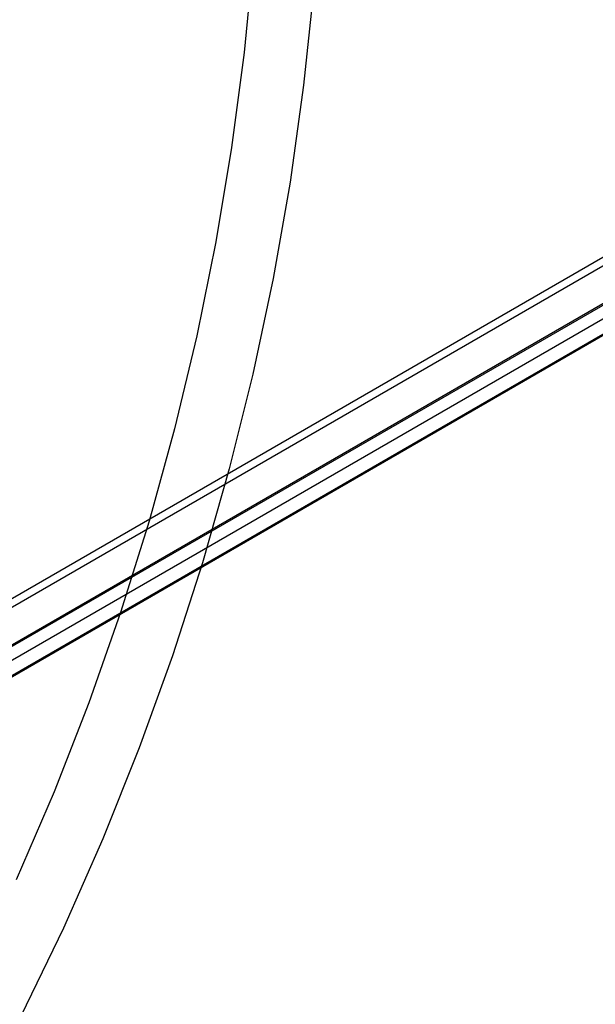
# Model space of a CAD drawing. Header units: millimetres. Extents: x 6239 to 7218, y -13987 to -13139.
# Tile 258 of 296: x 6803 to 6820, y -13495 to -13466. Entities that reach past the tile are written whole.
import ezdxf

# ---------------------------------------------------------------- set-up
doc = ezdxf.new("R2010")
doc.units = ezdxf.units.MM
doc.layers.add('color', color=7, linetype='Continuous')

msp = doc.modelspace()

# ---------------------------------------------------------------- linework, layer by layer
at = {"color": 7, "true_color": 0xffffff}
for p, q in [((6784.1, -13493.7, 82.524), (7217.104, -13243.705, 82.524)), ((6784.1, -13493.7, 82.524), (7217.104, -13243.705, 82.524)), ((6784.213, -13493.894, 82.55), (7217.217, -13243.9, 82.55)), ((7217.704, -13244.743, 81.775), (6784.7, -13494.738, 81.775)), ((7217.704, -13244.743, 81.775), (6784.7, -13494.738, 81.775)), ((7217.723, -13244.776, 77.165), (6784.719, -13494.771, 77.165)), ((7217.723, -13244.776, 77.165), (6784.719, -13494.771, 77.165)), ((7217.901, -13245.084, 80.07), (6784.897, -13495.079, 80.07)), ((7218.097, -13245.425, 78.365), (6785.094, -13495.42, 78.365)), ((7218.097, -13245.425, 78.365), (6785.094, -13495.42, 78.365)), ((6785.107, -13495.442, 78.14), (7218.11, -13245.447, 78.14))]:
    msp.add_line(p, q, dxfattribs=at)
at = {"layer": 'color', "color": 254, "true_color": 0xcad1ee}
for p, q in [((6810.176, -13463.799, 17.309), (6809.905, -13466.619, 17.309)), ((6811.972, -13464.709, 18.688), (6811.669, -13467.587, 18.688)), ((6809.905, -13466.619, 17.309), (6809.536, -13469.428, 17.309)), ((6811.669, -13467.587, 18.688), (6811.266, -13470.452, 18.688)), ((6809.536, -13469.428, 17.309), (6809.071, -13472.222, 17.309)), ((6811.266, -13470.452, 18.688), (6810.765, -13473.302, 18.688)), ((6809.071, -13472.222, 17.309), (6808.509, -13474.999, 17.309)), ((6810.765, -13473.302, 18.688), (6810.166, -13476.133, 18.688)), ((6808.509, -13474.999, 17.309), (6807.851, -13477.755, 17.309)), ((6810.166, -13476.133, 18.688), (6809.469, -13478.941, 18.688)), ((6807.851, -13477.755, 17.309), (6807.099, -13480.486, 17.309)), ((6809.469, -13478.941, 18.688), (6808.676, -13481.723, 18.688)), ((6807.099, -13480.486, 17.309), (6806.252, -13483.19, 17.309)), ((6808.676, -13481.723, 18.688), (6807.787, -13484.477, 18.688)), ((6806.252, -13483.19, 17.309), (6805.313, -13485.863, 17.309)), ((6807.787, -13484.477, 18.688), (6806.804, -13487.198, 18.688)), ((6805.313, -13485.863, 17.309), (6804.282, -13488.502, 17.309)), ((6806.804, -13487.198, 18.688), (6805.728, -13489.884, 18.688)), ((6804.282, -13488.502, 17.309), (6803.16, -13491.104, 17.309)), ((6805.728, -13489.884, 18.688), (6804.559, -13492.531, 18.688)), ((6804.559, -13492.531, 18.688), (6803.3, -13495.136, 18.688))]:
    msp.add_line(p, q, dxfattribs=at)

doc.saveas('drawing.dxf')
